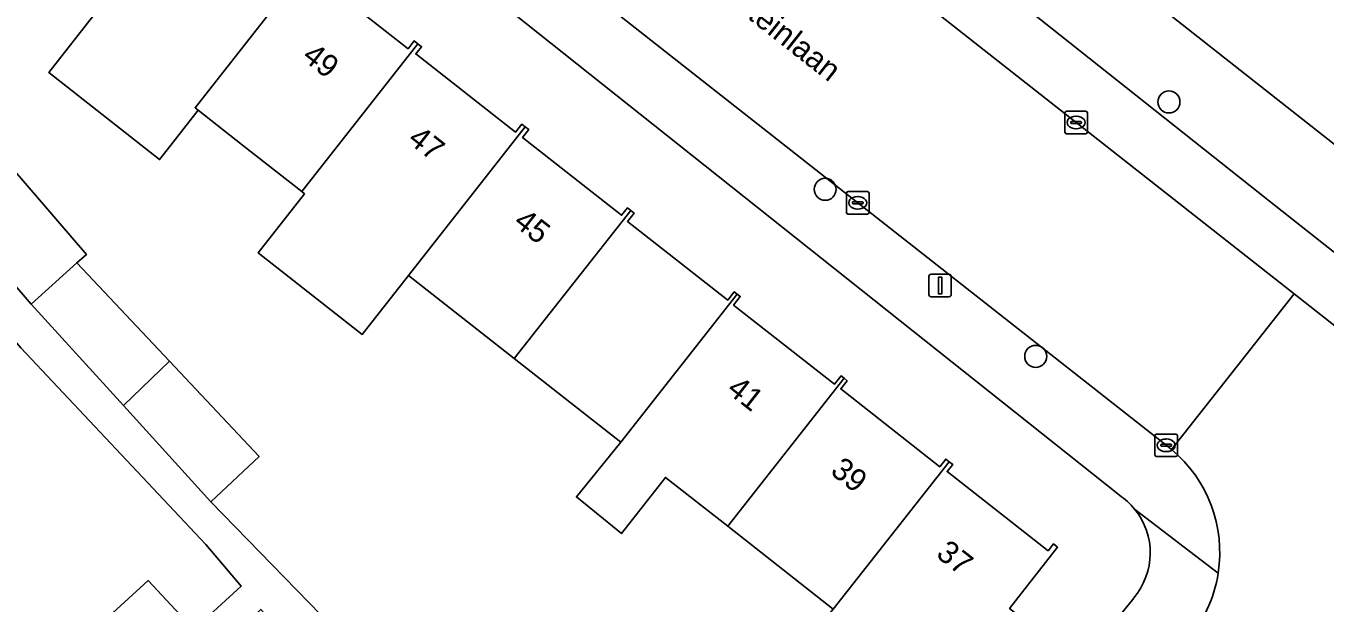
# Model space of a CAD drawing. Extents: x 159217 to 160349, y 381246 to 382172.
# Drawn here: x 160086.5 to 160144.2, y 381926.7 to 381952.3 of the extents above; entities that cross this region are included whole.
import ezdxf

# ---------------------------------------------------------------- set-up
doc = ezdxf.new("R2010")
doc.units = 0
for name, color, linetype in [('IMGEO_Boom', 7, 'Continuous'), ('IMGEO_Erf', 7, 'Continuous'), ('IMGEO_Kolk', 7, 'Continuous'), ('IMGEO_Lichtmast', 7, 'Continuous'), ('IMGEO_Openbare_ruimte_label', 7, 'Continuous'), ('IMGEO_Pand', 7, 'Continuous'), ('IMGEO_Pand_nummerreeks', 7, 'Continuous'), ('IMGEO_Parkeervlak_open', 7, 'Continuous'), ('IMGEO_Rijbaan_lokaal_gesloten', 7, 'Continuous'), ('IMGEO_Voetpad_open', 7, 'Continuous')]:
    doc.layers.add(name, color=color, linetype=linetype)

msp = doc.modelspace()

# ---------------------------------------------------------------- linework, layer by layer
at = {"layer": 'IMGEO_Boom'}
for centre in [(160137.242, 381948.923), (160121.983, 381945.047), (160131.328, 381937.632)]:
    msp.add_circle(centre, 0.489, dxfattribs=at)
at = {"layer": 'IMGEO_Erf'}
for points in [[(160120.164, 381966.268), (160212.178, 381893.858)], [(160135.047, 381931.474), (160091.985, 381965.697)], [(160099.05, 381954.749), (160103.465, 381951.284), (160103.738, 381951.631), (160103.903, 381951.502), (160104.066, 381951.374), (160103.812, 381951.051), (160108.236, 381947.578), (160108.517, 381947.936), (160108.67, 381947.816), (160108.823, 381947.696), (160108.548, 381947.346), (160112.947, 381943.893), (160113.205, 381944.221), (160113.352, 381944.105), (160113.5, 381943.989), (160113.212, 381943.622), (160117.655, 381940.134), (160117.945, 381940.503), (160118.079, 381940.398), (160118.214, 381940.293), (160117.915, 381939.912), (160122.395, 381936.395), (160122.687, 381936.767), (160122.822, 381936.661), (160122.958, 381936.554), (160122.671, 381936.188), (160127.067, 381932.737), (160127.336, 381933.08), (160127.489, 381932.959), (160127.643, 381932.838), (160127.397, 381932.524), (160131.875, 381929.008), (160132.113, 381929.312), (160132.302, 381929.164), (160130.172, 381926.451)], [(160122.345, 381926.416), (160117.66, 381930.094), (160114.894, 381932.265), (160112.938, 381929.774), (160110.94, 381931.397), (160112.91, 381933.823), (160108.184, 381937.533), (160103.486, 381941.221), (160101.432, 381938.608), (160096.814, 381942.232), (160098.869, 381944.845), (160098.745, 381944.942), (160096.118, 381947.005), (160094.155, 381948.553), (160092.777, 381946.798), (160092.439, 381946.368), (160087.516, 381950.232), (160089.231, 381952.418)], [(160083.102, 381949.222), (160089.186, 381942.153), (160088.759, 381941.785), (160092.875, 381937.419), (160096.852, 381933.199), (160094.713, 381931.184), (160103.419, 381922.251)], [(160085.004, 381917.316), (160086.7, 381918.87), (160084.756, 381921.146), (160089.146, 381925.146), (160091.936, 381927.687), (160093.962, 381925.521), (160096.06, 381927.443), (160094.493, 381929.287), (160086.272, 381938.014)], [(160133.311, 381923.988), (160135.68, 381926.914)]]:
    msp.add_lwpolyline(points, dxfattribs=at)
for centre, radius, start, end in [((160133.334, 381928.923), 3.073, 39.04644, 56.11025), ((160133.325, 381928.911), 3.087, 319.70869, 39.12946)]:
    msp.add_arc(centre, radius, start, end, dxfattribs=at)
at = {"layer": 'IMGEO_Kolk'}
for p, q in [((160132.622, 381947.585), (160132.622, 381948.437)), ((160132.697, 381948.511), (160133.549, 381948.511)), ((160133.11, 381948.291), (160133.135, 381948.291)), ((160133.623, 381948.437), (160133.623, 381947.585)), ((160132.881, 381948.005), (160132.881, 381948.017)), ((160133.319, 381947.968), (160132.921, 381947.968)), ((160132.924, 381948.054), (160133.322, 381948.054)), ((160133.133, 381947.731), (160133.108, 381947.731)), ((160133.365, 381948.017), (160133.365, 381948.005)), ((160133.549, 381947.511), (160132.697, 381947.511)), ((160122.928, 381944.021), (160122.928, 381944.873)), ((160123.003, 381944.947), (160123.855, 381944.947)), ((160123.416, 381944.727), (160123.441, 381944.727)), ((160123.929, 381944.873), (160123.929, 381944.021)), ((160123.187, 381944.441), (160123.187, 381944.453)), ((160123.625, 381944.404), (160123.227, 381944.404)), ((160123.23, 381944.49), (160123.628, 381944.49)), ((160123.439, 381944.167), (160123.414, 381944.167)), ((160123.671, 381944.453), (160123.671, 381944.441)), ((160123.855, 381943.947), (160123.003, 381943.947)), ((160136.62, 381933.263), (160136.62, 381934.115)), ((160136.695, 381934.189), (160137.547, 381934.189)), ((160136.922, 381933.732), (160137.32, 381933.732)), ((160137.108, 381933.969), (160137.133, 381933.969)), ((160137.621, 381934.115), (160137.621, 381933.263)), ((160137.547, 381933.189), (160136.695, 381933.189)), ((160136.879, 381933.683), (160136.879, 381933.695)), ((160137.317, 381933.646), (160136.919, 381933.646)), ((160137.131, 381933.409), (160137.106, 381933.409)), ((160137.363, 381933.695), (160137.363, 381933.683))]:
    msp.add_line(p, q, dxfattribs=at)
for points in [[(160132.622, 381947.585), (160132.622, 381948.437)], [(160132.697, 381948.511), (160133.549, 381948.511)], [(160133.623, 381948.437), (160133.623, 381947.585)], [(160133.549, 381947.511), (160132.697, 381947.511)], [(160122.928, 381944.021), (160122.928, 381944.873)], [(160123.003, 381944.947), (160123.855, 381944.947)], [(160123.929, 381944.873), (160123.929, 381944.021)], [(160123.855, 381943.947), (160123.003, 381943.947)], [(160136.62, 381933.263), (160136.62, 381934.115)], [(160136.695, 381934.189), (160137.547, 381934.189)], [(160137.621, 381934.115), (160137.621, 381933.263)], [(160137.547, 381933.189), (160136.695, 381933.189)]]:
    msp.add_lwpolyline(points, dxfattribs=at)
for centre, radius, start, end in [((160132.699, 381948.435), 0.0765, 91.55205, 178.44795), ((160132.699, 381948.435), 0.0765, 91.55205, 178.44795), ((160133.547, 381948.435), 0.0765, 1.55205, 88.44795), ((160133.547, 381948.435), 0.0765, 1.55205, 88.44795), ((160132.699, 381947.587), 0.0765, 181.55205, 268.44795), ((160132.699, 381947.587), 0.0765, 181.55205, 268.44795), ((160132.921, 381948.014), 0.0403, 85.87752, 175.75265), ((160132.918, 381948.004), 0.0366, 178.93798, 274.71019), ((160133.322, 381948.011), 0.043, 264.86636, 352.45326), ((160133.326, 381948.016), 0.0386, 1.73085, 96.63898), ((160133.547, 381947.587), 0.0765, 271.55205, 358.44795), ((160133.547, 381947.587), 0.0765, 271.55205, 358.44795), ((160123.005, 381944.871), 0.0765, 91.55205, 178.44795), ((160123.005, 381944.871), 0.0765, 91.55205, 178.44795), ((160123.853, 381944.871), 0.0765, 1.55205, 88.44795), ((160123.853, 381944.871), 0.0765, 1.55205, 88.44795), ((160123.227, 381944.45), 0.0403, 85.87752, 175.75265), ((160123.224, 381944.44), 0.0366, 178.93798, 274.71019), ((160123.628, 381944.447), 0.043, 264.86636, 352.45326), ((160123.632, 381944.452), 0.0386, 1.73085, 96.63898), ((160123.005, 381944.023), 0.0765, 181.55205, 268.44795), ((160123.005, 381944.023), 0.0765, 181.55205, 268.44795), ((160123.853, 381944.023), 0.0765, 271.55205, 358.44795), ((160123.853, 381944.023), 0.0765, 271.55205, 358.44795), ((160136.697, 381934.113), 0.0765, 91.55205, 178.44795), ((160136.697, 381934.113), 0.0765, 91.55205, 178.44795), ((160136.919, 381933.692), 0.0403, 85.87752, 175.75265), ((160137.324, 381933.694), 0.0386, 1.73085, 96.63898), ((160137.545, 381934.113), 0.0765, 1.55205, 88.44795), ((160137.545, 381934.113), 0.0765, 1.55205, 88.44795), ((160136.697, 381933.265), 0.0765, 181.55205, 268.44795), ((160136.697, 381933.265), 0.0765, 181.55205, 268.44795), ((160136.916, 381933.682), 0.0366, 178.93798, 274.71019), ((160137.32, 381933.689), 0.043, 264.86636, 352.45326), ((160137.545, 381933.265), 0.0765, 271.55205, 358.44795), ((160137.545, 381933.265), 0.0765, 271.55205, 358.44795)]:
    msp.add_arc(centre, radius, start, end, dxfattribs=at)
for centre, major_axis, ratio, start_param, end_param in [((160133.109, 381948.011), (-0.387, 0.002), 0.722429, 4.712389, 7.853982), ((160133.134, 381948.011), (-0.39, 0.002), 0.717154, 1.570796, 4.712389), ((160123.415, 381944.447), (-0.387, 0.002), 0.722429, 4.712389, 7.853982), ((160123.44, 381944.447), (-0.39, 0.002), 0.717154, 1.570796, 4.712389), ((160137.107, 381933.689), (-0.387, 0.002), 0.722429, 4.712389, 7.853982), ((160137.132, 381933.689), (-0.39, 0.002), 0.717154, 1.570796, 4.712389)]:
    msp.add_ellipse(centre, major_axis=major_axis, ratio=ratio, start_param=start_param, end_param=end_param, dxfattribs=at)
at = {"layer": 'IMGEO_Lichtmast'}
for p, q in [((160126.687, 381941.278), (160127.477, 381941.278)), ((160127.477, 381941.278), (160126.687, 381941.278)), ((160126.587, 381940.378), (160126.587, 381941.178)), ((160126.587, 381941.178), (160126.587, 381940.378)), ((160127.577, 381941.178), (160127.577, 381940.378)), ((160127.577, 381940.378), (160127.577, 381941.178)), ((160127.477, 381940.278), (160126.687, 381940.278)), ((160126.687, 381940.278), (160127.477, 381940.278))]:
    msp.add_line(p, q, dxfattribs=at)
msp.add_lwpolyline([(160127.007, 381941.153), (160127.157, 381941.153), (160127.157, 381940.403), (160127.007, 381940.403), (160127.007, 381941.153)], dxfattribs=at)
for centre, start, end in [((160126.687, 381941.178), 90, 180), ((160126.687, 381941.178), 90, 180), ((160127.477, 381941.178), 0, 90), ((160127.477, 381941.178), 360, 90), ((160126.687, 381940.378), 180, 270), ((160126.687, 381940.378), 180, 270), ((160127.477, 381940.378), 270, 0), ((160127.477, 381940.378), 270, 0)]:
    msp.add_arc(centre, 0.1, start, end, dxfattribs=at)
at = {"layer": 'IMGEO_Pand'}
for points in [[(160099.168, 381955.22), (160099.01, 381955.344), (160098.729, 381954.986), (160094.351, 381958.422), (160094.63, 381958.778), (160094.379, 381958.975), (160089.231, 381952.418), (160087.516, 381950.232), (160092.439, 381946.368), (160092.777, 381946.798), (160094.155, 381948.553), (160094.014, 381948.664)], [(160103.903, 381951.502), (160103.738, 381951.631), (160103.465, 381951.284), (160099.05, 381954.749), (160099.323, 381955.098), (160099.168, 381955.22), (160094.014, 381948.664), (160094.155, 381948.553), (160096.118, 381947.005), (160098.745, 381944.942)], [(160108.67, 381947.816), (160108.517, 381947.936), (160108.236, 381947.578), (160103.812, 381951.051), (160104.066, 381951.374), (160103.903, 381951.502), (160098.745, 381944.942), (160098.869, 381944.845), (160096.814, 381942.232), (160101.432, 381938.608), (160103.486, 381941.221)], [(160086.741, 381939.951), (160088.759, 381941.785), (160089.186, 381942.153), (160083.102, 381949.222), (160080.607, 381947.075)], [(160108.184, 381937.533), (160113.352, 381944.105), (160113.205, 381944.221), (160112.947, 381943.893), (160108.548, 381947.346), (160108.823, 381947.696), (160108.67, 381947.816), (160103.486, 381941.221)], [(160112.91, 381933.823), (160118.079, 381940.398), (160117.945, 381940.503), (160117.655, 381940.134), (160113.212, 381943.622), (160113.5, 381943.989), (160113.352, 381944.105), (160108.184, 381937.533)], [(160090.833, 381935.451), (160092.875, 381937.419), (160088.759, 381941.785), (160086.741, 381939.951)], [(160112.91, 381933.823), (160110.94, 381931.397), (160112.938, 381929.774), (160114.894, 381932.265), (160117.66, 381930.094), (160122.822, 381936.661), (160122.687, 381936.767), (160122.395, 381936.395), (160117.915, 381939.912), (160118.214, 381940.293), (160118.079, 381940.398)], [(160090.833, 381935.451), (160094.713, 381931.184), (160096.852, 381933.199), (160092.875, 381937.419)], [(160117.66, 381930.094), (160122.345, 381926.416), (160127.489, 381932.959), (160127.336, 381933.08), (160127.067, 381932.737), (160122.671, 381936.188), (160122.958, 381936.554), (160122.822, 381936.661)], [(160127.489, 381932.959), (160122.345, 381926.416), (160120.356, 381923.918), (160122.326, 381922.35), (160124.325, 381924.862), (160127.171, 381922.628), (160130.31, 381920.165), (160133.311, 381923.988), (160130.172, 381926.451), (160132.302, 381929.164), (160132.113, 381929.312), (160131.875, 381929.008), (160127.397, 381932.524), (160127.643, 381932.838)], [(160093.962, 381925.521), (160091.936, 381927.687), (160089.146, 381925.146), (160091.155, 381922.95)]]:
    msp.add_lwpolyline(points, close=True, dxfattribs=at)
at = {"layer": 'IMGEO_Parkeervlak_open'}
for points in [[(160101.441, 381972.915), (160142.8, 381940.403), (160158.477, 381928.078), (160209.032, 381888.323), (160209.912, 381887.8)], [(160207.982, 381892.133), (160193.834, 381903.352), (160176.929, 381916.708), (160168.874, 381923.038), (160159.725, 381930.297), (160141.712, 381944.521), (160123.544, 381958.928), (160116.887, 381964.196)]]:
    msp.add_lwpolyline(points, dxfattribs=at)
at = {"layer": 'IMGEO_Rijbaan_lokaal_gesloten'}
for points in [[(160097.652, 381964.702), (160137.256, 381933.585), (160137.357, 381933.503), (160142.8, 381940.403), (160101.441, 381972.915)], [(160142.8, 381940.403), (160137.357, 381933.503)], [(160152.192, 381921.924), (160153.073, 381921.227), (160158.477, 381928.078), (160142.8, 381940.403)]]:
    msp.add_lwpolyline(points, dxfattribs=at)
for centre, radius, start, end in [((160133.551, 381928.932), 5.948, 351.19831, 50.2182), ((160133.545, 381928.937), 5.954, 318.21211, 351.16171)]:
    msp.add_arc(centre, radius, start, end, dxfattribs=at)
at = {"layer": 'IMGEO_Voetpad_open'}
for points in [[(160212.838, 381893.504), (160212.178, 381893.858), (160120.164, 381966.268), (160118.948, 381967.225), (160100.451, 381981.781), (160097.43, 381976.606)], [(160106.851, 381972.132), (160111.993, 381968.07), (160112.566, 381968.792), (160117.457, 381964.915), (160116.887, 381964.196), (160123.544, 381958.928), (160141.712, 381944.521), (160159.725, 381930.297), (160168.874, 381923.038), (160176.929, 381916.708), (160193.834, 381903.352), (160207.982, 381892.133)], [(160091.985, 381965.697), (160135.047, 381931.474)], [(160137.357, 381933.503), (160137.256, 381933.585), (160097.652, 381964.702)], [(160075.577, 381950.44), (160078.813, 381946.68), (160082.075, 381942.891), (160084.57, 381939.992), (160086.272, 381938.014), (160094.493, 381929.287), (160096.06, 381927.443), (160093.962, 381925.521), (160091.155, 381922.95), (160086.7, 381918.87), (160085.004, 381917.316), (160082.305, 381914.845), (160077.981, 381910.885), (160077.792, 381911.092), (160076.027, 381909.519), (160073.341, 381907.127), (160070.545, 381904.636), (160066.991, 381901.425), (160064.218, 381898.911), (160059.815, 381894.919), (160055.391, 381890.908), (160053.451, 381893.049)], [(160085.456, 381915.833), (160088.121, 381918.289), (160091.063, 381921), (160092.628, 381922.442), (160094.48, 381924.148), (160096.929, 381926.405), (160098.963, 381924.197), (160106.391, 381916.973), (160109.071, 381914.279), (160111.382, 381911.955), (160114.907, 381908.409), (160118.056, 381905.241), (160119.067, 381906.332), (160115.988, 381909.447), (160111.494, 381913.966), (160110.998, 381914.475), (160103.419, 381922.251), (160094.713, 381931.184), (160090.833, 381935.451), (160086.741, 381939.951), (160080.607, 381947.075)], [(160135.72, 381930.859), (160139.429, 381928.022)], [(160139.429, 381928.022), (160135.72, 381930.859)], [(160135.68, 381926.914), (160133.311, 381923.988), (160130.31, 381920.165), (160122.078, 381909.579), (160119.067, 381906.332), (160118.056, 381905.241), (160114.243, 381901.129), (160079.939, 381867.002), (160078.853, 381865.922), (160078.852, 381865.921), (160040.259, 381827.528), (160038.791, 381826.068), (160008.419, 381795.853), (160000.048, 381787.508)]]:
    msp.add_lwpolyline(points, dxfattribs=at)
for centre, radius, start, end in [((160133.551, 381928.932), 5.948, 351.19831, 50.2182), ((160133.334, 381928.923), 3.073, 39.04644, 56.11025), ((160133.325, 381928.911), 3.087, 319.70869, 39.12946), ((160133.545, 381928.937), 5.954, 318.21211, 351.16171)]:
    msp.add_arc(centre, radius, start, end, dxfattribs=at)

# ---------------------------------------------------------------- texts
at = {"layer": 'IMGEO_Openbare_ruimte_label'}
msp.add_text('Rubinsteinlaan', height=1, rotation=321.82346, dxfattribs=at).set_placement((160115.215, 381955.245))
at = {"layer": 'IMGEO_Pand_nummerreeks'}
for s, rotation, p in [('49', 321.90977, (160098.713, 381950.836)), ('47', 321.90977, (160103.403, 381947.159)), ('45', 321.90811, (160108.094, 381943.482)), ('41', 321.90811, (160117.564, 381936.059)), ('39', 321.90811, (160122.165, 381932.452)), ('37', 321.90811, (160126.856, 381928.775))]:
    msp.add_text(s, height=1, rotation=rotation, dxfattribs=at).set_placement(p)

doc.saveas('drawing.dxf')
